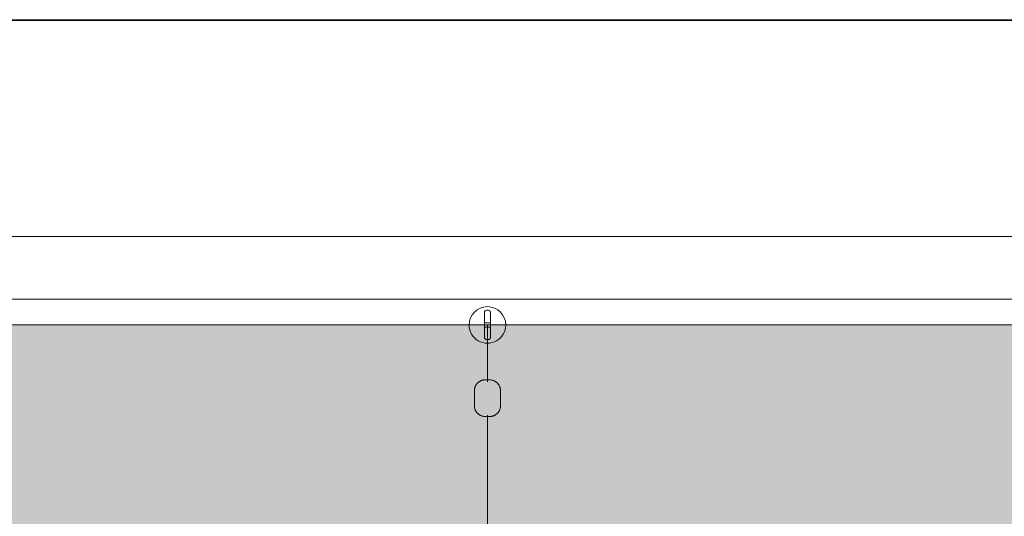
# Model space of a CAD drawing. Header units: millimetres. Extents: x 2016 to 102618, y -16590 to 68005.
# Tile 557 of 654: x 73361 to 74706, y 61059 to 61737. Entities that reach past the tile are written whole.
import ezdxf

# ---------------------------------------------------------------- set-up
doc = ezdxf.new("R2010")
doc.units = ezdxf.units.MM
for name, color, linetype, lineweight in [('A-DETL', 90, 'Continuous', 18), ('A-WALL', 113, 'Continuous', 13), ('Q-SPCQ', 91, 'Continuous', 13)]:
    doc.layers.add(name, color=color, linetype=linetype, lineweight=lineweight)
doc.layers.add('Water', color=131, linetype='Continuous')

# ---------------------------------------------------------------- blocks, each defined once
blk = doc.blocks.new('43_VCS_SE_goot_rooster_schuin - 28_VCS_RVS wand-gootrooster 25000mm-4108939-00 Begane grond')
at = {"layer": 'Q-SPCQ'}
for p, q in [((-10916.4, 147.1), (10914.3, 147.1)), ((10916.4, 145.8), (-10916.4, 145.8)), ((-10621.4, -148.8), (10620.1, -148.8))]:
    blk.add_line(p, q, dxfattribs=at)
blk = doc.blocks.new('89_VCS_SE_drijflijn - drijflijn-634455-00 Begane grond')
at = {"layer": 'Q-SPCQ'}
for p, q in [((-13032.8, 17.8), (-13053.3, 17.8)), ((-13163.1, -1.2), (-13163.1, 1.1)), ((-13160.1, 4.1), (-13143.1, 4.1)), ((-13146.1, 4.1), (-13146.1, -4.2)), ((-13143.1, 4.1), (-13126.1, 4.1)), ((-13143.1, 0), (-13065.4, 0)), ((-13140.1, -4.2), (-13140.1, 4.1)), ((-13123.1, 1.1), (-13123.1, -1.2)), ((-13020.1, 0), (-12865.4, 0)), ((-13143.1, -4.2), (-13160.1, -4.2)), ((-13126.1, -4.2), (-13143.1, -4.2)), ((-13053.3, -17.8), (-13032.8, -17.8))]:
    blk.add_line(p, q, dxfattribs=at)
at = {"layer": 'Q-SPCQ', "flags": 128}
for points in [[(-13068.1, 3), (-13068.1, 3.6), (-13068.1, 4.2), (-13068, 4.8), (-13067.9, 5.4), (-13067.8, 5.9), (-13067.7, 6.5), (-13067.5, 7.1), (-13067.4, 7.7), (-13067.2, 8.2), (-13067, 8.8), (-13066.7, 9.3), (-13066.4, 9.9), (-13066.2, 10.4), (-13065.9, 10.9), (-13065.5, 11.4), (-13065.2, 11.9), (-13064.8, 12.3), (-13064.4, 12.8), (-13064, 13.2), (-13063.6, 13.6), (-13063.2, 14.1), (-13062.7, 14.4), (-13062.3, 14.8), (-13061.8, 15.2), (-13061.3, 15.5), (-13060.8, 15.8), (-13060.3, 16.1), (-13059.7, 16.4), (-13059.2, 16.6), (-13058.7, 16.8), (-13058.1, 17), (-13057.5, 17.2), (-13057, 17.4), (-13056.4, 17.5), (-13055.8, 17.6), (-13055.2, 17.7), (-13054.6, 17.8), (-13054, 17.8), (-13053.4, 17.8), (-13053.3, 17.8)], [(-13032.8, 17.8), (-13032.2, 17.8), (-13031.6, 17.8), (-13031.1, 17.7), (-13030.5, 17.7), (-13029.9, 17.5), (-13029.3, 17.4), (-13028.8, 17.3), (-13028.2, 17.1), (-13027.6, 16.9), (-13027.1, 16.7), (-13026.6, 16.4), (-13026, 16.2), (-13025.5, 15.9), (-13025, 15.6), (-13024.5, 15.3), (-13024, 14.9), (-13023.6, 14.6), (-13023.1, 14.2), (-13022.7, 13.8), (-13022.3, 13.4), (-13021.9, 13), (-13021.5, 12.5), (-13021.1, 12.1), (-13020.8, 11.6), (-13020.5, 11.1), (-13020.1, 10.6), (-13019.9, 10.1), (-13019.6, 9.6), (-13019.3, 9), (-13019.1, 8.5), (-13018.9, 7.9), (-13018.7, 7.4), (-13018.6, 6.8), (-13018.5, 6.2), (-13018.3, 5.7), (-13018.3, 5.1), (-13018.2, 4.5), (-13018.1, 3.9), (-13018.1, 3.3), (-13018.1, 3.2)], [(-13068.1, -3), (-13068.1, -3), (-13068.1, -3), (-13068.1, -3), (-13068.1, -3), (-13068.1, -2.9), (-13068.1, -2.9), (-13068.1, -2.9), (-13068.1, -2.8), (-13068.1, -2.8), (-13068.1, -2.8), (-13068.1, -2.7), (-13068.1, -2.7), (-13068.1, -2.6), (-13068.1, -2.5), (-13068.1, -2.5), (-13068.1, -2.4), (-13068.1, -2.3), (-13068.1, -2.3), (-13068.1, -2.2), (-13068.1, -2.1), (-13068.1, -2), (-13068.1, -1.9), (-13068.1, -1.8), (-13068.1, -1.7), (-13068.1, -1.6), (-13068.1, -1.5), (-13068.1, -1.4), (-13068.1, -1.3), (-13068.1, -1.2), (-13068.1, -1.1), (-13068.1, -1), (-13068.1, -0.9), (-13068.1, -0.7), (-13068.1, -0.6), (-13068.1, -0.5), (-13068.1, -0.4), (-13068.1, -0.3), (-13068.1, -0.2), (-13068.1, 0), (-13068.1, 0.1), (-13068.1, 0.2), (-13068.1, 0.3), (-13068.1, 0.4), (-13068.1, 0.6), (-13068.1, 0.7), (-13068.1, 0.8), (-13068.1, 0.9), (-13068.1, 1), (-13068.1, 1.1), (-13068.1, 1.2), (-13068.1, 1.4), (-13068.1, 1.5), (-13068.1, 1.6), (-13068.1, 1.7), (-13068.1, 1.8), (-13068.1, 1.9), (-13068.1, 2), (-13068.1, 2), (-13068.1, 2.1), (-13068.1, 2.2), (-13068.1, 2.3), (-13068.1, 2.4), (-13068.1, 2.4), (-13068.1, 2.5), (-13068.1, 2.6), (-13068.1, 2.6), (-13068.1, 2.7), (-13068.1, 2.7), (-13068.1, 2.8), (-13068.1, 2.8), (-13068.1, 2.9), (-13068.1, 2.9), (-13068.1, 2.9), (-13068.1, 3), (-13068.1, 3), (-13068.1, 3), (-13068.1, 3), (-13068.1, 3)], [(-13068.1, 3), (-13068.1, 3), (-13068.1, 3), (-13068.1, 3), (-13068.1, 3), (-13068.1, 2.9), (-13068.1, 2.9), (-13068.1, 2.9), (-13068.1, 2.8), (-13068.1, 2.8), (-13068.1, 2.8), (-13068.1, 2.7), (-13068.1, 2.7), (-13068.1, 2.6), (-13068.1, 2.5), (-13068.1, 2.5), (-13068.1, 2.4), (-13068.1, 2.3), (-13068.1, 2.3), (-13068.1, 2.2), (-13068.1, 2.1), (-13068.1, 2), (-13068.1, 1.9), (-13068.1, 1.8), (-13068.1, 1.7), (-13068.1, 1.6), (-13068.1, 1.5), (-13068.1, 1.4), (-13068.1, 1.3), (-13068.1, 1.2), (-13068.1, 1.1), (-13068.1, 1), (-13068.1, 0.9), (-13068.1, 0.7), (-13068.1, 0.6), (-13068.1, 0.5), (-13068.1, 0.4), (-13068.1, 0.3), (-13068.1, 0.2), (-13068.1, 0), (-13068.1, -0.1), (-13068.1, -0.2), (-13068.1, -0.3), (-13068.1, -0.4), (-13068.1, -0.6), (-13068.1, -0.7), (-13068.1, -0.8), (-13068.1, -0.9), (-13068.1, -1), (-13068.1, -1.1), (-13068.1, -1.2), (-13068.1, -1.4), (-13068.1, -1.5), (-13068.1, -1.6), (-13068.1, -1.7), (-13068.1, -1.8), (-13068.1, -1.9), (-13068.1, -2), (-13068.1, -2), (-13068.1, -2.1), (-13068.1, -2.2), (-13068.1, -2.3), (-13068.1, -2.4), (-13068.1, -2.4), (-13068.1, -2.5), (-13068.1, -2.6), (-13068.1, -2.6), (-13068.1, -2.7), (-13068.1, -2.7), (-13068.1, -2.8), (-13068.1, -2.8), (-13068.1, -2.9), (-13068.1, -2.9), (-13068.1, -2.9), (-13068.1, -3), (-13068.1, -3), (-13068.1, -3), (-13068.1, -3), (-13068.1, -3)], [(-13018.1, 3.2), (-13018.1, 3.2), (-13018.1, 3.1), (-13018.1, 3.1), (-13018.1, 3.1), (-13018.1, 3.1), (-13018.1, 3.1), (-13018.1, 3), (-13018.1, 3), (-13018.1, 3), (-13018.1, 2.9), (-13018.1, 2.9), (-13018.1, 2.8), (-13018.1, 2.7), (-13018.1, 2.7), (-13018.1, 2.6), (-13018.1, 2.5), (-13018.1, 2.5), (-13018.1, 2.4), (-13018.1, 2.3), (-13018.1, 2.2), (-13018.1, 2.1), (-13018.1, 2), (-13018.1, 1.9), (-13018.1, 1.8), (-13018.1, 1.7), (-13018.1, 1.6), (-13018.1, 1.5), (-13018.1, 1.4), (-13018.1, 1.3), (-13018.1, 1.1), (-13018.1, 1), (-13018.1, 0.9), (-13018.1, 0.8), (-13018.1, 0.7), (-13018.1, 0.5), (-13018.1, 0.4), (-13018.1, 0.3), (-13018.1, 0.2), (-13018.1, 0), (-13018.1, -0.1), (-13018.1, -0.2), (-13018.1, -0.3), (-13018.1, -0.5), (-13018.1, -0.6), (-13018.1, -0.7), (-13018.1, -0.8), (-13018.1, -1), (-13018.1, -1.1), (-13018.1, -1.2), (-13018.1, -1.3), (-13018.1, -1.4), (-13018.1, -1.5), (-13018.1, -1.6), (-13018.1, -1.8), (-13018.1, -1.9), (-13018.1, -2), (-13018.1, -2.1), (-13018.1, -2.2), (-13018.1, -2.2), (-13018.1, -2.3), (-13018.1, -2.4), (-13018.1, -2.5), (-13018.1, -2.6), (-13018.1, -2.6), (-13018.1, -2.7), (-13018.1, -2.8), (-13018.1, -2.8), (-13018.1, -2.9), (-13018.1, -2.9), (-13018.1, -3), (-13018.1, -3), (-13018.1, -3.1), (-13018.1, -3.1), (-13018.1, -3.1), (-13018.1, -3.1), (-13018.1, -3.1), (-13018.1, -3.2), (-13018.1, -3.2)], [(-13018.1, -3.2), (-13018.1, -3.2), (-13018.1, -3.1), (-13018.1, -3.1), (-13018.1, -3.1), (-13018.1, -3.1), (-13018.1, -3.1), (-13018.1, -3), (-13018.1, -3), (-13018.1, -3), (-13018.1, -2.9), (-13018.1, -2.9), (-13018.1, -2.8), (-13018.1, -2.7), (-13018.1, -2.7), (-13018.1, -2.6), (-13018.1, -2.5), (-13018.1, -2.5), (-13018.1, -2.4), (-13018.1, -2.3), (-13018.1, -2.2), (-13018.1, -2.1), (-13018.1, -2), (-13018.1, -1.9), (-13018.1, -1.8), (-13018.1, -1.7), (-13018.1, -1.6), (-13018.1, -1.5), (-13018.1, -1.4), (-13018.1, -1.3), (-13018.1, -1.1), (-13018.1, -1), (-13018.1, -0.9), (-13018.1, -0.8), (-13018.1, -0.7), (-13018.1, -0.5), (-13018.1, -0.4), (-13018.1, -0.3), (-13018.1, -0.2), (-13018.1, 0), (-13018.1, 0.1), (-13018.1, 0.2), (-13018.1, 0.3), (-13018.1, 0.5), (-13018.1, 0.6), (-13018.1, 0.7), (-13018.1, 0.8), (-13018.1, 1), (-13018.1, 1.1), (-13018.1, 1.2), (-13018.1, 1.3), (-13018.1, 1.4), (-13018.1, 1.5), (-13018.1, 1.6), (-13018.1, 1.8), (-13018.1, 1.9), (-13018.1, 2), (-13018.1, 2.1), (-13018.1, 2.2), (-13018.1, 2.2), (-13018.1, 2.3), (-13018.1, 2.4), (-13018.1, 2.5), (-13018.1, 2.6), (-13018.1, 2.6), (-13018.1, 2.7), (-13018.1, 2.8), (-13018.1, 2.8), (-13018.1, 2.9), (-13018.1, 2.9), (-13018.1, 3), (-13018.1, 3), (-13018.1, 3.1), (-13018.1, 3.1), (-13018.1, 3.1), (-13018.1, 3.1), (-13018.1, 3.1), (-13018.1, 3.2), (-13018.1, 3.2)], [(-13053.3, -17.8), (-13053.9, -17.8), (-13054.5, -17.8), (-13055.1, -17.7), (-13055.6, -17.7), (-13056.2, -17.5), (-13056.8, -17.4), (-13057.4, -17.3), (-13058, -17.1), (-13058.5, -16.9), (-13059.1, -16.7), (-13059.6, -16.4), (-13060.1, -16.2), (-13060.7, -15.9), (-13061.2, -15.6), (-13061.7, -15.2), (-13062.1, -14.9), (-13062.6, -14.5), (-13063.1, -14.2), (-13063.5, -13.8), (-13063.9, -13.3), (-13064.3, -12.9), (-13064.7, -12.5), (-13065.1, -12), (-13065.4, -11.5), (-13065.8, -11), (-13066.1, -10.5), (-13066.4, -10), (-13066.6, -9.5), (-13066.9, -8.9), (-13067.1, -8.4), (-13067.3, -7.8), (-13067.5, -7.3), (-13067.7, -6.7), (-13067.8, -6.1), (-13067.9, -5.5), (-13068, -4.9), (-13068.1, -4.3), (-13068.1, -3.8), (-13068.1, -3.2), (-13068.1, -3)], [(-13018.1, -3.2), (-13018.1, -3.7), (-13018.2, -4.3), (-13018.2, -4.9), (-13018.3, -5.5), (-13018.4, -6.1), (-13018.5, -6.6), (-13018.7, -7.2), (-13018.9, -7.8), (-13019.1, -8.3), (-13019.3, -8.9), (-13019.5, -9.4), (-13019.8, -9.9), (-13020.1, -10.5), (-13020.4, -11), (-13020.7, -11.4), (-13021, -11.9), (-13021.4, -12.4), (-13021.8, -12.8), (-13022.2, -13.3), (-13022.6, -13.7), (-13023, -14.1), (-13023.5, -14.5), (-13023.9, -14.8), (-13024.4, -15.2), (-13024.9, -15.5), (-13025.4, -15.8), (-13025.9, -16.1), (-13026.4, -16.4), (-13026.9, -16.6), (-13027.5, -16.8), (-13028, -17), (-13028.6, -17.2), (-13029.2, -17.4), (-13029.7, -17.5), (-13030.3, -17.6), (-13030.9, -17.7), (-13031.5, -17.8), (-13032.1, -17.8), (-13032.7, -17.8), (-13032.8, -17.8)]]:
    blk.add_lwpolyline(points, dxfattribs=at)
at = {"layer": 'Q-SPCQ'}
for centre, radius, start, end in [((-13143.1, 0), 25, 90, 270), ((-13143.1, 0), 25, 270, 90), ((-13160.1, 1.1), 3, 90, 180), ((-13160.1, 1.1), 3, 105, 180), ((-13126.1, 1.1), 3, 360, 90), ((-13126.1, 1.1), 3, 360, 75), ((-13160.1, -1.2), 3, 180, 270), ((-13160.1, -1.2), 3, 180, 255), ((-13126.1, -1.2), 3, 270, 360), ((-13126.1, -1.2), 3, 285, 360)]:
    blk.add_arc(centre, radius, start, end, dxfattribs=at)
blk = doc.blocks.new('Walls 12 - Walls 1-3087048-00 Begane grond')
at = {"layer": 'A-WALL'}
blk.add_line((68465, 61355), (89535, 61355), dxfattribs=at)

msp = doc.modelspace()

# ---------------------------------------------------------------- hatches: boundary and pattern name
at = {"layer": 'Water', "transparency": 33554509}
msp.add_hatch(color=256, dxfattribs=at).paths.add_polyline_path([(89500, 36300), (89500, 61320), (68500, 61320), (68500, 36300), (89155, 36300)], flags=0)

# ---------------------------------------------------------------- linework, layer by layer
at = {"layer": 'A-DETL', "lineweight": 13}
msp.add_line((89500, 61320), (68500, 61320), dxfattribs=at)

# ---------------------------------------------------------------- block references
at = {"layer": 'A-WALL'}
msp.add_blockref('Walls 12 - Walls 1-3087048-00 Begane grond', (0, 0), dxfattribs=at)
at = {"layer": 'Q-SPCQ'}
msp.add_blockref('43_VCS_SE_goot_rooster_schuin - 28_VCS_RVS wand-gootrooster 25000mm-4108939-00 Begane grond', (79000.9, 61589.8), dxfattribs=at)
at = {"layer": 'Q-SPCQ', "rotation": 269.9999999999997}
msp.add_blockref('89_VCS_SE_drijflijn - drijflijn-634455-00 Begane grond', (74000, 48176.9), dxfattribs=at)

doc.saveas('drawing.dxf')
